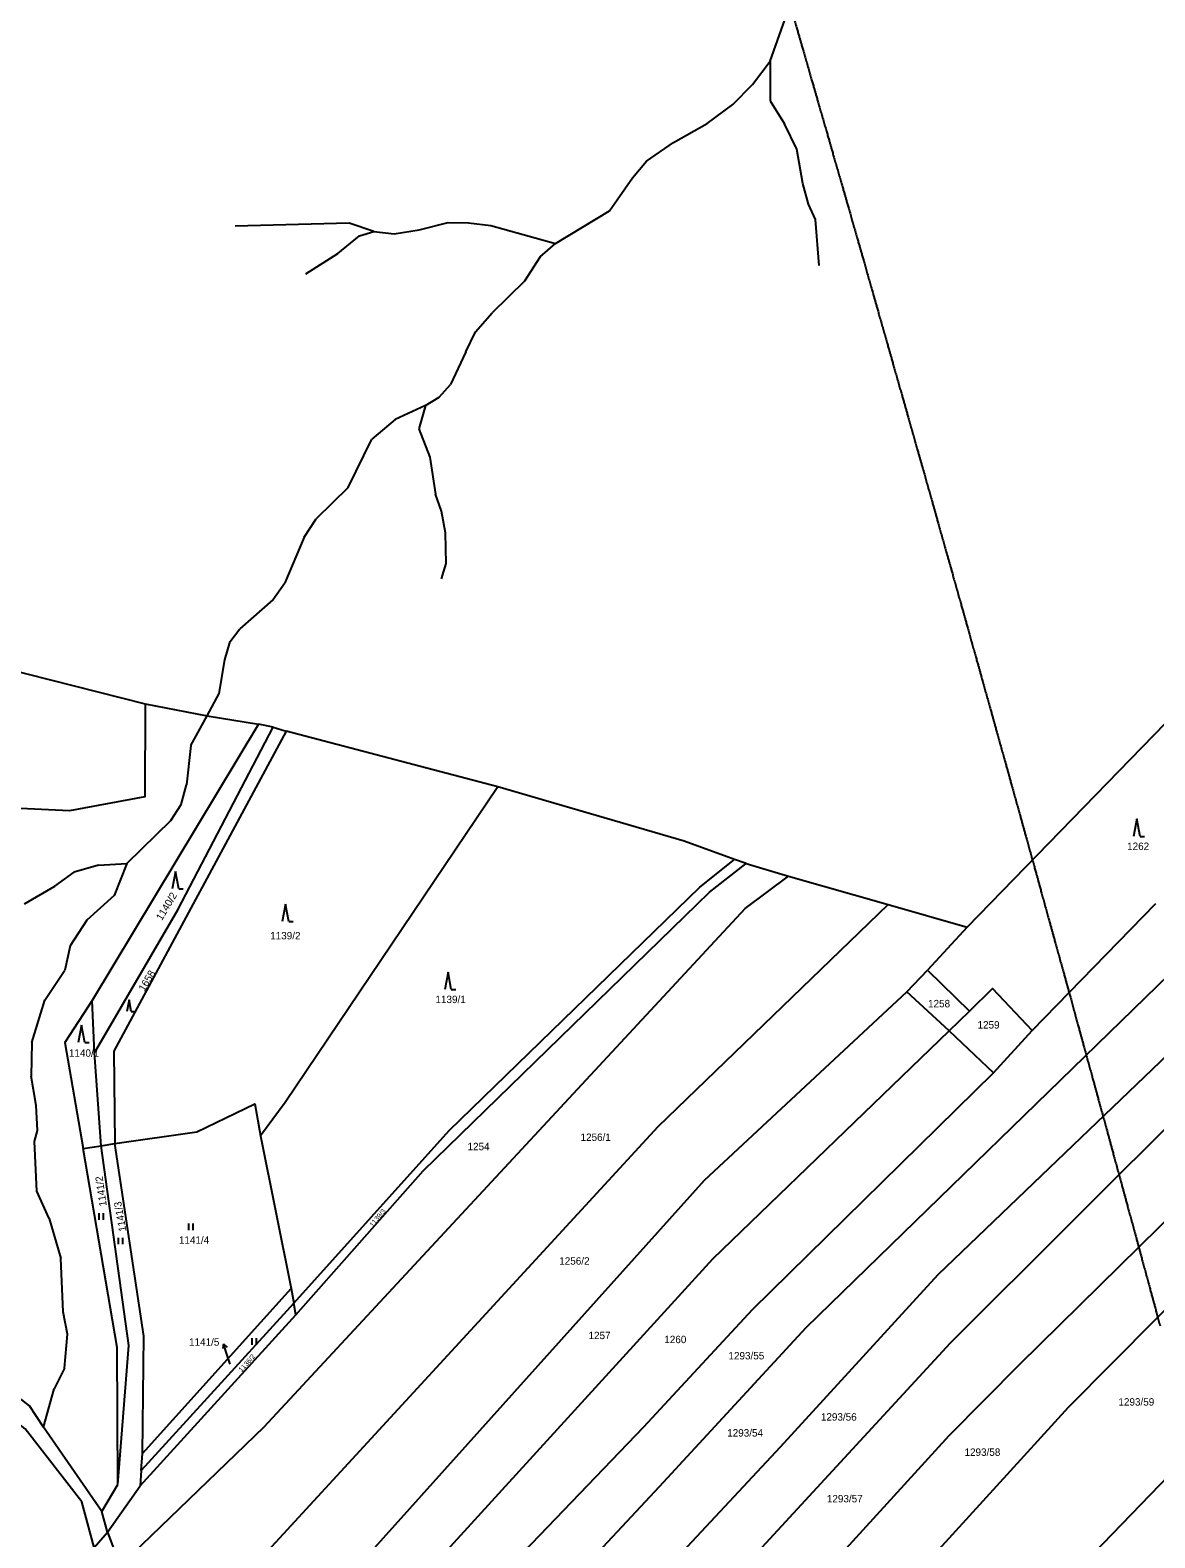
# Model space of a CAD drawing. Extents: x -680203 to -673936, y -1102717 to -1093650.
# Drawn here: x -676541.8 to -676284, y -1100209.9 to -1099864.2 of the extents above; entities that cross this region are included whole.
import ezdxf

# ---------------------------------------------------------------- set-up
doc = ezdxf.new("R2010")
doc.units = 0
for name, color, linetype in [('_Ideová část', 7, 'Continuous'), ('_Řešené území', 7, 'Continuous'), ('SOxx02xx_Staničení_Popis10', 7, 'Continuous'), ('SOxxxxxx_Koleje_hlavní_body_Popis10', 7, 'Continuous'), ('SOxxxxxx_Osa_bod_P', 7, 'Continuous'), ('SOxxxxxx_Staničení_Popis10', 7, 'Continuous'), ('x_prac', 7, 'Continuous')]:
    doc.layers.add(name, color=color, linetype=linetype)

msp = doc.modelspace()

# ---------------------------------------------------------------- linework, layer by layer
at = {"layer": '_Ideová část'}
msp.add_circle((-676417.7, -1099401.52), 1287.12, dxfattribs=at)
at = {"layer": '_Řešené území'}
for points in [[(-676363.6, -1099872.26), (-676363.6, -1099872.28), (-676363.59, -1099872.29)], [(-676360.14, -1099884.27), (-676360.13, -1099884.29), (-676360.13, -1099884.31)], [(-676356.68, -1099896.29), (-676356.67, -1099896.31), (-676356.67, -1099896.33)], [(-676353.23, -1099908.32), (-676353.23, -1099908.33), (-676353.22, -1099908.35)], [(-676349.79, -1099920.34), (-676349.79, -1099920.36), (-676349.78, -1099920.38)], [(-676346.36, -1099932.37), (-676346.35, -1099932.38), (-676346.35, -1099932.4)], [(-676342.94, -1099944.4), (-676342.93, -1099944.41), (-676342.93, -1099944.43)], [(-676339.52, -1099956.43), (-676339.52, -1099956.45), (-676339.51, -1099956.46)], [(-676336.11, -1099968.46), (-676336.11, -1099968.48), (-676336.1, -1099968.5)], [(-676332.72, -1099980.5), (-676332.71, -1099980.52), (-676332.71, -1099980.53)], [(-676329.33, -1099992.54), (-676329.32, -1099992.55), (-676329.32, -1099992.57)], [(-676325.95, -1100004.58), (-676325.94, -1100004.6), (-676325.94, -1100004.61)], [(-676322.57, -1100016.62), (-676322.57, -1100016.64), (-676322.56, -1100016.66)], [(-676319.21, -1100028.67), (-676319.2, -1100028.68), (-676319.2, -1100028.7)], [(-676315.85, -1100040.71), (-676315.85, -1100040.73), (-676315.84, -1100040.75)], [(-676312.5, -1100052.77), (-676312.5, -1100052.78), (-676312.49, -1100052.8)], [(-676309.17, -1100064.82), (-676309.16, -1100064.84), (-676309.16, -1100064.85)], [(-676305.83, -1100076.87), (-676305.83, -1100076.89), (-676305.82, -1100076.91)], [(-676302.51, -1100088.93), (-676302.51, -1100088.95), (-676302.5, -1100088.97)], [(-676299.2, -1100100.99), (-676299.19, -1100101.01), (-676299.19, -1100101.03)], [(-676295.89, -1100113.05), (-676295.89, -1100113.07), (-676295.88, -1100113.09)], [(-676292.6, -1100125.12), (-676292.59, -1100125.13), (-676292.59, -1100125.15)], [(-676289.31, -1100137.18), (-676289.3, -1100137.2), (-676289.3, -1100137.22)], [(-676286.03, -1100149.25), (-676286.02, -1100149.27), (-676286.02, -1100149.29)]]:
    msp.add_lwpolyline(points, dxfattribs=at)
for points in [[(-676367.07, -1099860.28), (-676365.91, -1099864.28), (-676364.75, -1099868.27), (-676363.6, -1099872.26)], [(-676363.59, -1099872.29), (-676362.44, -1099876.29), (-676361.29, -1099880.29), (-676360.14, -1099884.27)], [(-676360.13, -1099884.31), (-676358.97, -1099888.31), (-676357.83, -1099892.31), (-676356.68, -1099896.29)], [(-676356.67, -1099896.33), (-676355.52, -1099900.33), (-676354.37, -1099904.33), (-676353.23, -1099908.32)], [(-676353.22, -1099908.35), (-676352.07, -1099912.35), (-676350.93, -1099916.35), (-676349.79, -1099920.34)], [(-676349.78, -1099920.38), (-676348.64, -1099924.38), (-676347.5, -1099928.38), (-676346.36, -1099932.37)], [(-676346.35, -1099932.4), (-676345.21, -1099936.41), (-676344.07, -1099940.41), (-676342.94, -1099944.4)], [(-676342.93, -1099944.43), (-676341.79, -1099948.44), (-676340.65, -1099952.44), (-676339.52, -1099956.43)], [(-676339.51, -1099956.46), (-676338.38, -1099960.47), (-676337.24, -1099964.47), (-676336.11, -1099968.46)], [(-676336.1, -1099968.5), (-676334.97, -1099972.5), (-676333.84, -1099976.5), (-676332.72, -1099980.5)], [(-676332.71, -1099980.53), (-676331.58, -1099984.54), (-676330.45, -1099988.54), (-676329.33, -1099992.54)], [(-676329.32, -1099992.57), (-676328.19, -1099996.58), (-676327.07, -1100000.58), (-676325.95, -1100004.58)], [(-676325.94, -1100004.61), (-676324.81, -1100008.62), (-676323.69, -1100012.63), (-676322.57, -1100016.62)], [(-676322.56, -1100016.66), (-676321.44, -1100020.67), (-676320.32, -1100024.67), (-676319.21, -1100028.67)], [(-676319.2, -1100028.7), (-676318.08, -1100032.71), (-676316.96, -1100036.72), (-676315.85, -1100040.71)], [(-676315.84, -1100040.75), (-676314.73, -1100044.76), (-676313.61, -1100048.77), (-676312.5, -1100052.77)], [(-676312.49, -1100052.8), (-676311.38, -1100056.81), (-676310.27, -1100060.82), (-676309.17, -1100064.82)], [(-676309.16, -1100064.85), (-676308.05, -1100068.87), (-676306.94, -1100072.87), (-676305.83, -1100076.87)], [(-676305.82, -1100076.91), (-676304.72, -1100080.92), (-676303.61, -1100084.93), (-676302.51, -1100088.93)], [(-676302.5, -1100088.97), (-676301.4, -1100092.98), (-676300.3, -1100096.99), (-676299.2, -1100100.99)], [(-676299.19, -1100101.03), (-676298.09, -1100105.04), (-676296.99, -1100109.05), (-676295.89, -1100113.05)], [(-676295.88, -1100113.09), (-676294.78, -1100117.1), (-676293.69, -1100121.11), (-676292.6, -1100125.12)], [(-676292.59, -1100125.15), (-676291.49, -1100129.17), (-676290.4, -1100133.18), (-676289.31, -1100137.18)], [(-676289.3, -1100137.22), (-676288.2, -1100141.24), (-676287.11, -1100145.25), (-676286.03, -1100149.25)], [(-676286.02, -1100149.29), (-676284.93, -1100153.31), (-676283.84, -1100157.32), (-676282.76, -1100161.32)]]:
    msp.add_open_spline(points, degree=2, dxfattribs=at)
at = {"layer": 'SOxx02xx_Staničení_Popis10'}
for p, q in [((-676497.48, -1100165.42), (-676497.64, -1100166.52)), ((-676496.55, -1100168.27), (-676497.48, -1100165.42)), ((-676497.48, -1100165.42), (-676496.69, -1100166.21)), ((-676495.95, -1100170.11), (-676496.55, -1100168.27))]:
    msp.add_line(p, q, dxfattribs=at)
at = {"layer": 'SOxxxxxx_Koleje_hlavní_body_Popis10'}
for p, q in [((-676288.07, -1100045.04), (-676288.82, -1100049.04)), ((-676287.32, -1100049.04), (-676288.07, -1100045.04)), ((-676287.32, -1100049.04), (-676286.32, -1100049.04)), ((-676508.49, -1100057.1), (-676509.24, -1100061.1)), ((-676507.74, -1100061.1), (-676508.49, -1100057.1)), ((-676507.74, -1100061.1), (-676506.74, -1100061.1)), ((-676483.29, -1100064.58), (-676484.04, -1100068.58)), ((-676482.54, -1100068.58), (-676483.29, -1100064.58)), ((-676482.54, -1100068.58), (-676481.54, -1100068.58)), ((-676446.01, -1100080.16), (-676446.76, -1100084.16)), ((-676445.26, -1100084.16), (-676446.01, -1100080.16)), ((-676519.14, -1100086.55), (-676519.64, -1100089.23)), ((-676518.64, -1100089.23), (-676519.14, -1100086.55)), ((-676445.26, -1100084.16), (-676444.26, -1100084.16)), ((-676518.64, -1100089.23), (-676517.97, -1100089.23)), ((-676530.04, -1100092.35), (-676530.79, -1100096.35)), ((-676529.29, -1100096.35), (-676530.04, -1100092.35)), ((-676529.29, -1100096.35), (-676528.29, -1100096.35)), ((-676526, -1100136.98), (-676526, -1100135.48)), ((-676525, -1100136.98), (-676525, -1100135.48)), ((-676505.42, -1100139.33), (-676505.42, -1100137.83)), ((-676504.42, -1100139.33), (-676504.42, -1100137.83)), ((-676521.54, -1100142.59), (-676521.54, -1100141.09)), ((-676520.54, -1100142.59), (-676520.54, -1100141.09)), ((-676490.94, -1100165.65), (-676490.94, -1100164.15)), ((-676489.94, -1100165.65), (-676489.94, -1100164.15))]:
    msp.add_line(p, q, dxfattribs=at)
at = {"layer": 'SOxxxxxx_Staničení_Popis10'}
for p, q in [((-676372.12, -1099871.32), (-676368.77, -1099861.84)), ((-676376.18, -1099876.66), (-676372.12, -1099871.32)), ((-676372.12, -1099871.32), (-676372.13, -1099880.36)), ((-676380.72, -1099881.21), (-676376.18, -1099876.66)), ((-676386.62, -1099885.59), (-676380.72, -1099881.21)), ((-676372.13, -1099880.36), (-676368.86, -1099885.62)), ((-676394.31, -1099889.9), (-676386.62, -1099885.59)), ((-676366.07, -1099891.44), (-676368.86, -1099885.62)), ((-676400.52, -1099894.2), (-676394.31, -1099889.9)), ((-676364.64, -1099899.34), (-676366.07, -1099891.44)), ((-676403.71, -1099898.03), (-676400.52, -1099894.2)), ((-676408.97, -1099905.6), (-676403.71, -1099898.03)), ((-676363.36, -1099904.04), (-676364.64, -1099899.34)), ((-676421.35, -1099913.12), (-676408.97, -1099905.6)), ((-676361.8, -1099907.58), (-676363.36, -1099904.04)), ((-676468.65, -1099908.47), (-676494.81, -1099909.09)), ((-676463.02, -1099910.34), (-676468.65, -1099908.47)), ((-676466.28, -1099911.35), (-676463.02, -1099910.34)), ((-676463.02, -1099910.34), (-676458.39, -1099910.9)), ((-676458.39, -1099910.9), (-676452.66, -1099909.94)), ((-676452.66, -1099909.94), (-676445.96, -1099908.27)), ((-676445.96, -1099908.27), (-676441.34, -1099908.35)), ((-676441.34, -1099908.35), (-676436.24, -1099908.99)), ((-676436.24, -1099908.99), (-676421.35, -1099913.12)), ((-676360.92, -1099918.14), (-676361.8, -1099907.58)), ((-676471.28, -1099915.37), (-676466.28, -1099911.35)), ((-676424.87, -1099916.12), (-676421.35, -1099913.12)), ((-676478.64, -1099920.04), (-676471.28, -1099915.37)), ((-676424.87, -1099916.12), (-676428.49, -1099921.74)), ((-676428.49, -1099921.74), (-676435.86, -1099929.03)), ((-676439.73, -1099933.38), (-676435.86, -1099929.03)), ((-676441.92, -1099937.96), (-676439.73, -1099933.38)), ((-676441.92, -1099937.96), (-676445.48, -1099945.45)), ((-676448.03, -1099948.32), (-676445.48, -1099945.45)), ((-676451.22, -1099950.23), (-676448.03, -1099948.32)), ((-676451.22, -1099950.23), (-676458.15, -1099953.42)), ((-676451.22, -1099950.23), (-676452.69, -1099955.62)), ((-676458.15, -1099953.42), (-676463.51, -1099957.94)), ((-676452.69, -1099955.62), (-676450.19, -1099962.08)), ((-676468.93, -1099969.05), (-676463.51, -1099957.94)), ((-676450.19, -1099962.08), (-676448.91, -1099970.61)), ((-676468.93, -1099969.05), (-676476.22, -1099976.22)), ((-676447.48, -1099974.44), (-676448.91, -1099970.61)), ((-676478.97, -1099980.4), (-676476.22, -1099976.22)), ((-676446.6, -1099979.46), (-676447.48, -1099974.44)), ((-676446.44, -1099986.47), (-676446.6, -1099979.46)), ((-676478.97, -1099980.4), (-676483.46, -1099990.89)), ((-676447.5, -1099990), (-676446.44, -1099986.47)), ((-676486.17, -1099994.84), (-676483.46, -1099990.89)), ((-676486.17, -1099994.84), (-676493.78, -1100001.45)), ((-676495.95, -1100004.4), (-676493.78, -1100001.45)), ((-676497.18, -1100008.55), (-676495.95, -1100004.4)), ((-676498.49, -1100016.32), (-676497.18, -1100008.55)), ((-676501.23, -1100021.39), (-676498.49, -1100016.32)), ((-676504.99, -1100028.21), (-676501.23, -1100021.39)), ((-676504.99, -1100028.21), (-676506, -1100037.21)), ((-676507.19, -1100041.71), (-676506, -1100037.21)), ((-676509.54, -1100045.42), (-676507.19, -1100041.71)), ((-676509.54, -1100045.42), (-676519.66, -1100055.28)), ((-676526.16, -1100055.67), (-676531.7, -1100057.26)), ((-676526.16, -1100055.67), (-676519.66, -1100055.28)), ((-676519.66, -1100055.28), (-676522.6, -1100062.58)), ((-676536.16, -1100060.45), (-676531.7, -1100057.26)), ((-676543.09, -1100064.51), (-676536.16, -1100060.45)), ((-676522.6, -1100062.58), (-676528.82, -1100068.28)), ((-676528.82, -1100068.28), (-676532.67, -1100074.15)), ((-676532.67, -1100074.15), (-676533.87, -1100079.73)), ((-676538.49, -1100086.58), (-676533.87, -1100079.73)), ((-676541.43, -1100096.33), (-676538.49, -1100086.58)), ((-676541.43, -1100096.33), (-676541.58, -1100104.02)), ((-676540.42, -1100110.8), (-676541.58, -1100104.02)), ((-676540.12, -1100116.46), (-676540.42, -1100110.8)), ((-676540.82, -1100119.02), (-676540.12, -1100116.46)), ((-676540.31, -1100130.37), (-676540.82, -1100119.02)), ((-676537.45, -1100136.66), (-676540.31, -1100130.37)), ((-676537.45, -1100136.66), (-676534.83, -1100145.82)), ((-676534.29, -1100158.05), (-676534.83, -1100145.82)), ((-676533.25, -1100163.16), (-676534.29, -1100158.05)), ((-676533.97, -1100170.97), (-676533.25, -1100163.16)), ((-676533.97, -1100170.97), (-676536.3, -1100175.71)), ((-676538.78, -1100184.55), (-676536.3, -1100175.71))]:
    msp.add_line(p, q, dxfattribs=at)
at = {"layer": 'x_prac'}
for p, q in [((-676327.02, -1100069.84), (-676272.3, -1100013.6)), ((-676489.44, -1100023.35), (-676527.63, -1100086.68)), ((-676486.14, -1100023.98), (-676489.44, -1100023.35)), ((-676486.14, -1100023.98), (-676483.13, -1100024.92)), ((-676434.57, -1100037.68), (-676483.13, -1100024.92)), ((-676377.68, -1100055.29), (-676380.32, -1100054.34)), ((-676377.68, -1100055.29), (-676367.96, -1100058.19)), ((-676367.96, -1100058.19), (-676345.12, -1100064.65)), ((-676345.12, -1100064.65), (-676327.02, -1100069.84)), ((-676312.12, -1100093.53), (-676283.72, -1100064.46)), ((-676327.02, -1100069.84), (-676336.05, -1100079.73)), ((-676340.8, -1100084.66), (-676336.05, -1100079.73)), ((-676336.05, -1100079.73), (-676326.45, -1100089.11)), ((-676527.08, -1100098.67), (-676527.63, -1100086.68)), ((-676331.14, -1100093.67), (-676340.8, -1100084.66)), ((-676331.14, -1100093.67), (-676326.45, -1100089.11)), ((-676331.14, -1100093.67), (-676320.97, -1100103.28)), ((-676320.97, -1100103.28), (-676312.12, -1100093.53)), ((-676525.53, -1100119.99), (-676527.08, -1100098.67)), ((-676488.98, -1100117.73), (-676482.02, -1100152.75)), ((-676529.69, -1100120.66), (-676525.53, -1100119.99)), ((-676525.53, -1100119.99), (-676522.42, -1100119.46)), ((-676516.04, -1100190.6), (-676482.02, -1100152.75)), ((-676482.02, -1100152.75), (-676481.35, -1100156.06)), ((-676481.35, -1100156.06), (-676516.34, -1100194.48)), ((-676480.88, -1100158.73), (-676481.35, -1100156.06)), ((-676516.57, -1100197.94), (-676480.88, -1100158.73)), ((-676516.34, -1100194.48), (-676516.04, -1100190.6)), ((-676525.36, -1100203.85), (-676521.74, -1100197.66)), ((-676516.34, -1100194.48), (-676516.57, -1100197.94)), ((-676524.06, -1100208.58), (-676516.57, -1100197.94)), ((-676524.06, -1100208.58), (-676525.36, -1100203.85)), ((-676527.12, -1100212.13), (-676524.06, -1100208.58)), ((-676524.06, -1100208.58), (-676521.85, -1100214.54))]:
    msp.add_line(p, q, dxfattribs=at)
for points in [[(-676676.34, -1099969.22), (-676660.65, -1099972.97), (-676575.19, -1100003.51), (-676515.42, -1100018.64)], [(-676515.42, -1100018.64), (-676515.5, -1100039.98), (-676532.79, -1100043.19), (-676555.35, -1100042.12), (-676573.56, -1100049.44), (-676591.93, -1100053.33), (-676612.92, -1100054.74)], [(-676515.42, -1100018.64), (-676501.23, -1100021.39), (-676489.44, -1100023.35)], [(-676527.08, -1100098.67), (-676507.99, -1100065.91), (-676486.14, -1100023.98)], [(-676483.13, -1100024.92), (-676522.64, -1100098.27), (-676522.42, -1100119.46)], [(-676434.57, -1100037.68), (-676483.34, -1100110.1), (-676488.98, -1100117.73)], [(-676380.32, -1100054.34), (-676391.85, -1100050.15), (-676434.57, -1100037.68)], [(-676481.35, -1100156.06), (-676445.74, -1100116.47), (-676388.32, -1100060.73), (-676380.32, -1100054.34)], [(-676480.88, -1100158.73), (-676451.72, -1100125.74), (-676386.04, -1100061.85), (-676377.68, -1100055.29)], [(-676520.52, -1100215.64), (-676488.2, -1100184.43), (-676377.9, -1100065.56), (-676367.96, -1100058.19)], [(-676507.64, -1100231.64), (-676487.28, -1100212.79), (-676397.87, -1100115.58), (-676345.12, -1100064.65)], [(-676277.88, -1100077.97), (-676363.96, -1100161.77), (-676397.63, -1100198.19), (-676458.79, -1100263.79), (-676478.34, -1100289.02)], [(-676527.63, -1100086.68), (-676533.86, -1100096.31), (-676529.69, -1100120.66)], [(-676497.85, -1100247.62), (-676479.5, -1100230.79), (-676387.21, -1100127.86), (-676340.8, -1100084.66)], [(-676326.45, -1100089.11), (-676321.19, -1100083.95), (-676312.12, -1100093.53)], [(-676492.74, -1100263.78), (-676454.2, -1100221.48), (-676385.32, -1100145.96), (-676331.14, -1100093.67)], [(-676468.63, -1100300.55), (-676440.04, -1100264.36), (-676369.77, -1100189.02), (-676333.61, -1100149.48), (-676280.82, -1100098.88)], [(-676485.88, -1100275.6), (-676450.74, -1100236.14), (-676401.16, -1100184.41), (-676376.23, -1100157.56), (-676320.97, -1100103.28)], [(-676522.42, -1100119.46), (-676503.61, -1100116.81), (-676490.35, -1100110.41), (-676488.98, -1100117.73)], [(-676457.08, -1100308.54), (-676432.43, -1100275.48), (-676330.82, -1100165.21), (-676274.89, -1100109.36)], [(-676521.74, -1100197.66), (-676521.9, -1100166.24), (-676529.69, -1100120.66)], [(-676521.74, -1100197.66), (-676519.23, -1100165.77), (-676525.53, -1100119.99)], [(-676516.04, -1100190.6), (-676515.75, -1100163.64), (-676522.42, -1100119.46)], [(-676445.04, -1100314.02), (-676423.73, -1100287.02), (-676367.41, -1100226.28), (-676331.09, -1100186.42), (-676314.88, -1100170.07), (-676264.58, -1100120.51)], [(-676432.7, -1100323.79), (-676412.2, -1100297.32), (-676336.6, -1100216.02), (-676303.79, -1100179.91), (-676253.56, -1100129.34)], [(-676410.02, -1100335.78), (-676376.2, -1100295.67), (-676332.71, -1100249.42), (-676232.91, -1100146.07)], [(-676525.36, -1100203.85), (-676538.78, -1100184.55), (-676542.01, -1100179.65), (-676568.72, -1100158.8)], [(-676527.12, -1100212.13), (-676530, -1100201.65), (-676542.98, -1100184.91), (-676565.51, -1100167.22)]]:
    msp.add_lwpolyline(points, dxfattribs=at)

# ---------------------------------------------------------------- texts
at = {"layer": 'SOxxxxxx_Osa_bod_P'}
for s, p in [('1262', (-676290.32, -1100052.17)), ('1139/2', (-676486.79, -1100072.67)), ('1139/1', (-676448.9, -1100087.28)), ('1258', (-676335.96, -1100088.25)), ('1259', (-676324.62, -1100093.12)), ('1140/1', (-676532.94, -1100099.59)), ('1256/1', (-676415.64, -1100118.89)), ('1254', (-676441.55, -1100121.02)), ('1141/4', (-676507.72, -1100142.46)), ('1256/2', (-676420.52, -1100147.26)), ('1257', (-676413.81, -1100164.34)), ('1141/5', (-676505.4, -1100165.84)), ('1260', (-676396.43, -1100165.26)), ('1293/55', (-676381.72, -1100168.99)), ('1293/59', (-676292.31, -1100179.58)), ('1293/56', (-676360.53, -1100183.02)), ('1293/54', (-676382.01, -1100186.68)), ('1293/58', (-676327.6, -1100191.1)), ('1293/57', (-676359.16, -1100201.77))]:
    msp.add_text(s, height=1.7, dxfattribs=at).set_placement(p)
for s, height, rotation, p in [('1140/2', 1.7, 59, (-676511.64, -1100068.49)), ('1658', 1.7, 59, (-676515.64, -1100084.74)), ('1141/2', 1.7, 98, (-676524.26, -1100133.75)), ('1141/3', 1.7, 100, (-676519.76, -1100139.52)), ('1139/3', 1.14, 50, (-676463.3, -1100138.74)), ('1136/2', 1.14, 48, (-676493.33, -1100171.98))]:
    msp.add_text(s, height=height, rotation=rotation, dxfattribs=at).set_placement(p)

doc.saveas('drawing.dxf')
